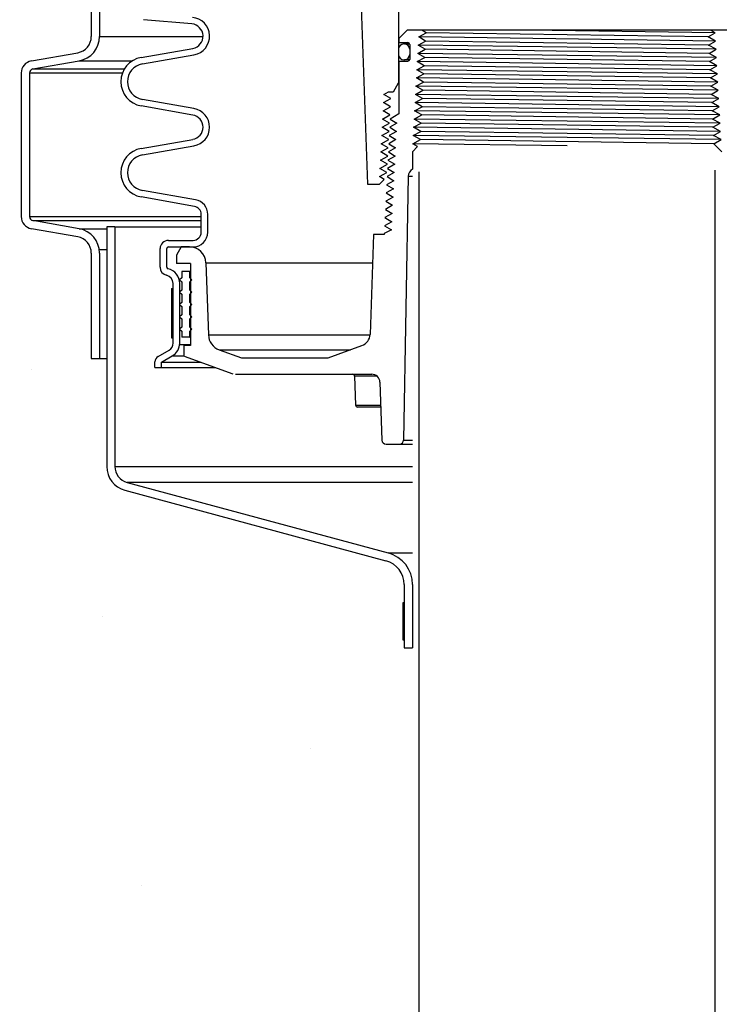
# Model space of a CAD drawing. Extents: x -285 to 5863, y 308 to 3178.
# Tile 303 of 622: x 1627 to 1638, y 955 to 970. Entities that reach past the tile are written whole.
import ezdxf

# ---------------------------------------------------------------- set-up
doc = ezdxf.new("R2010")
doc.units = 0
doc.header["$MEASUREMENT"] = 0
doc.header["$PDSIZE"] = 1
doc.layers.get('DEFPOINTS').update_dxf_attribs({"linetype": 'CONTINUOUS'})
for name, color, linetype in [('DIM', 3, 'CONTINUOUS'), ('GALV-4', 4, 'CONTINUOUS'), ('PEAGRAVEL-HATCH', 3, 'CONTINUOUS'), ('SPILL-BUCKET', 1, 'CONTINUOUS')]:
    doc.layers.add(name, color=color, linetype=linetype)
doc.styles.add('SIMPLEX', font='simplex')
doc.dimstyles.new('DIM64', dxfattribs={"dimscale": 64, "dimtxt": 0.09375, "dimasz": 0.09375, "dimexe": 0.0625, "dimexo": 0.0625, "dimgap": 0.046875, "dimtad": 1, "dimdec": 4, "dimzin": 3, "dimdsep": 46, "dimlunit": 4, "dimtxsty": 'SIMPLEX', "dimcen": 0, "dimclrd": 256, "dimclre": 256, "dimclrt": 256, "dimadec": 0, "dimazin": 0, "dimtfac": 1, "dimtdec": 4, "dimtmove": 0, "dimatfit": 3, "dimfxl": 1, "dimfrac": 2, "dimtolj": 1, "dimtzin": 0, "dimarcsym": 0})

# ---------------------------------------------------------------- blocks, each defined once
blk = doc.blocks.new('*D13')
at = {"layer": 'DEFPOINTS', "color": 0, "transparency": 16777216}
for p in [(1368.547, 978.296), (2031.773, 978.015), (1368.547, 700.523)]:
    blk.add_point(p, dxfattribs=at)
at = {"layer": 'DIM', "lineweight": -2, "transparency": 16777216}
for p, q in [((1368.547, 974.296), (1368.547, 696.523)), ((2031.773, 974.015), (2031.773, 696.523)), ((2025.773, 700.523), (1374.547, 700.523))]:
    blk.add_line(p, q, dxfattribs=at)
at = {"layer": 'DIM', "transparency": 16777216}
for points in [[(1374.547, 701.523), (1374.547, 699.523), (1368.547, 700.523)], [(2025.773, 701.523), (2025.773, 699.523), (2031.773, 700.523)]]:
    blk.add_solid(points, dxfattribs=at)
at = {"layer": 'DIM', "transparency": 16777216, "insert": (1700.16, 708.095), "char_height": 6, "attachment_point": 5, "style": 'SIMPLEX'}
blk.add_mtext('\\A1;55\'-3 1/4" (F.V. TANK SLAB)', dxfattribs=at)

msp = doc.modelspace()

# ---------------------------------------------------------------- hatches: boundary and pattern name
at = {"layer": 'PEAGRAVEL-HATCH'}
h = msp.add_hatch(dxfattribs=at)
h.set_pattern_fill('AR-SAND', color=256, scale=7.5, style=0)
h.set_pattern_definition([(37.5, (626.813, 31.247), (-0.47245, 14.45118), [0, -11.4, 0, -12.75, 0, -12.1875]), (7.5, (626.813, 31.247), (13.27333, 21.1661), [0, -6.15, 0, -10.275, 0, -3.9375]), (327.5, (617.588, 31.247), (23.35606, 0.04244), [0, -3.75, 0, -13.5, 0, -17.625]), (317.5, (617.588, 31.247), (22.54595, 6.58257), [0, -1.875, 0, -8.85, 0, -10.125])])
h.paths.add_polyline_path([(1702.93752, 968.36731), (1701.6804, 969.62443), (1703.21532, 971.25629), (1703.21532, 973.7036), (1701.35482, 973.7036), (1701.35343, 978.29596), (1643.91489, 978.29596), (1643.91489, 967.14591), (1642.90804, 966.95192), (1642.84093, 965.18198), (1642.6125, 965.18198), (1642.58773, 963.3542), (1638.1759, 961.99078), (1638.09573, 960.77814), (1637.86757, 960.77817), (1637.86475, 935.26576), (1700.21532, 935.26576), (1703.21532, 938.26576)])
h.paths.add_polyline_path([(1708.40164, 930.05404), (1708.40164, 935.93084), (1706.45561, 937.39111), (1705.71569, 939.70884), (1705.71569, 973.7036), (1704.21532, 973.7036), (1704.21532, 938.26576), (1703.04375, 935.43733), (1700.21532, 934.26576), (1637.86828, 934.26576), (1637.86828, 923.08613), (1638.55765, 923.08613), (1638.19641, 917.24243), (1638.89275, 915.87407), (1640.36828, 915.52328), (1641.36828, 917.52328), (1646.02434, 918.21114), (1647.36828, 915.52328), (1656.86828, 915.52328), (1657.86828, 917.52328), (1662.86828, 917.52328), (1663.86828, 915.52328), (1673.36828, 915.52328), (1674.36828, 917.52328), (1679.36828, 917.52328), (1680.36828, 915.52328), (1699.11828, 915.52328), (1700.11828, 917.52328), (1701.08023, 917.52328), (1701.08023, 923.05328), (1702.83758, 927.29592), (1707.50244, 929.05404)])
h = msp.add_hatch(dxfattribs=at)
h.set_pattern_fill('AR-SAND', color=256, scale=7.5, style=0)
h.set_pattern_definition([(37.5, (498.619, 0), (-0.47245, 14.45118), [0, -11.4, 0, -12.75, 0, -12.1875]), (7.5, (498.62, 0), (13.27333, 21.1661), [0, -6.15, 0, -10.275, 0, -3.9375]), (327.5, (489.394, 0), (23.35606, 0.04244), [0, -3.75, 0, -13.5, 0, -17.625]), (317.5, (489.394, 0), (22.54595, 6.58257), [0, -1.875, 0, -8.85, 0, -10.125])])
h.paths.add_polyline_path([(1633.37111, 960.78247), (1633.20943, 960.78249), (1633.06953, 961.97222), (1628.70251, 963.31274), (1628.62507, 965.18573), (1628.39085, 965.18573), (1628.39085, 966.78697), (1627.32595, 967.34159), (1627.31573, 978.01472), (1610.87149, 978.01472), (1610.87149, 967.23834), (1610.76049, 967.17425), (1610.05687, 967.05019), (1609.90887, 966.96474), (1609.85042, 966.80415), (1609.85042, 965.20292), (1609.53877, 965.20292), (1609.53877, 963.32993), (1605.17174, 961.9894), (1605.0943, 960.79968), (1604.96939, 960.79968), (1604.97021, 935.26579), (1633.36829, 935.26579)])
h.paths.add_polyline_path([(1633.37182, 934.26579), (1604.97021, 934.26579), (1604.97021, 916.69416), (1605.88465, 915.87408), (1607.37181, 915.52328), (1608.37181, 917.52328), (1613.37181, 917.52328), (1614.37181, 915.52328), (1623.87181, 915.52328), (1624.87181, 917.52328), (1629.87181, 917.52328), (1630.87181, 915.52328), (1632.34789, 915.87407), (1633.0437, 917.52328), (1632.68246, 923.08613), (1633.36694, 923.08616)])

# ---------------------------------------------------------------- linework, layer by layer
at = {"layer": 'GALV-4', "color": 1, "linetype": 'Continuous'}
msp.add_lwpolyline([(1633.37182, 967.22357), (1633.36694, 923.08616), (1637.86694, 923.08616), (1637.87182, 967.24928)], dxfattribs=at)
at = {"layer": 'SPILL-BUCKET', "color": 1, "linetype": 'Continuous'}
for p, q in [((1628.39239, 970.48529), (1628.39239, 969.28145)), ((1628.5173, 970.48529), (1628.5173, 969.28145)), ((1632.48256, 970.09345), (1632.58937, 967.03487)), ((1633.06107, 969.783), (1633.06107, 968.57539)), ((1629.91956, 969.47275), (1629.18354, 969.53714)), ((1633.19248, 969.37677), (1633.06757, 969.25186)), ((1633.06757, 969.25186), (1633.06757, 969.1894)), ((1638.05116, 969.37677), (1633.19248, 969.37677)), ((1633.36769, 969.27503), (1633.47946, 969.33749)), ((1633.47283, 969.21257), (1633.36769, 969.27503)), ((1633.50607, 969.37677), (1633.41349, 969.37677)), ((1633.47946, 969.33749), (1633.41349, 969.37677)), ((1637.7675, 969.27503), (1637.87247, 969.33749)), ((1637.87943, 969.21257), (1637.7675, 969.27503)), ((1637.87247, 969.33749), (1637.80224, 969.37677)), ((1629.15113, 968.96321), (1629.93577, 969.10156)), ((1633.06107, 969.08772), (1633.06107, 969.00777)), ((1633.06757, 969.1894), (1633.20447, 969.1894)), ((1633.15101, 969.16767), (1633.14102, 969.16767)), ((1633.15101, 969.16767), (1633.15998, 969.16767)), ((1633.15998, 969.16767), (1633.18684, 969.16767)), ((1633.18684, 969.16767), (1633.23137, 969.16767)), ((1633.23096, 969.08772), (1633.23096, 969.00777)), ((1633.23121, 969.08772), (1633.23096, 969.08772)), ((1633.23195, 969.08772), (1633.23121, 969.08772)), ((1633.23196, 969.16192), (1633.23196, 968.93358)), ((1633.35378, 969.0252), (1633.46621, 969.08766)), ((1633.36074, 969.15012), (1633.47283, 969.21257)), ((1633.46621, 969.08766), (1633.36074, 969.15012)), ((1637.77412, 969.15012), (1637.87943, 969.21257)), ((1637.88639, 969.08766), (1637.77412, 969.15012)), ((1637.78075, 969.0252), (1637.88639, 969.08766)), ((1627.48233, 968.91135), (1628.18594, 969.03542)), ((1629.16848, 968.8648), (1629.95312, 969.00315)), ((1633.23096, 969.00777), (1633.23121, 969.00777)), ((1633.23121, 969.00777), (1633.23196, 969.00777)), ((1633.34682, 968.90029), (1633.45959, 968.96274)), ((1633.45959, 968.96274), (1633.35378, 969.0252)), ((1637.89335, 968.96274), (1637.78075, 969.0252)), ((1637.78737, 968.90029), (1637.89335, 968.96274)), ((1627.50402, 968.78834), (1628.20763, 968.9124)), ((1633.06757, 968.9061), (1633.06757, 968.10357)), ((1633.06757, 968.9061), (1633.20447, 968.9061)), ((1633.14102, 968.92783), (1633.15101, 968.92783)), ((1633.15998, 968.92783), (1633.15101, 968.92783)), ((1633.18681, 968.92783), (1633.15998, 968.92783)), ((1633.23131, 968.92783), (1633.18681, 968.92783)), ((1633.33987, 968.77537), (1633.45297, 968.83783)), ((1633.45297, 968.83783), (1633.34682, 968.90029)), ((1637.9003, 968.83783), (1637.78737, 968.90029)), ((1637.79399, 968.77537), (1637.9003, 968.83783)), ((1627.32749, 968.72683), (1627.32749, 966.54298)), ((1627.45241, 968.72683), (1627.45241, 966.54298)), ((1633.33291, 968.65046), (1633.44634, 968.71291)), ((1633.43972, 968.588), (1633.33291, 968.65046)), ((1633.44634, 968.71291), (1633.33987, 968.77537)), ((1637.90726, 968.71291), (1637.79399, 968.77537)), ((1637.80061, 968.65046), (1637.90726, 968.71291)), ((1637.91422, 968.588), (1637.80061, 968.65046)), ((1632.983, 968.44016), (1633.06107, 968.57539)), ((1633.06107, 968.57539), (1633.0627, 968.57539)), ((1633.0627, 968.57539), (1633.06758, 968.57539)), ((1633.32595, 968.52554), (1633.43972, 968.588)), ((1633.4331, 968.46309), (1633.32595, 968.52554)), ((1637.80723, 968.52554), (1637.91422, 968.588)), ((1637.92117, 968.46309), (1637.80723, 968.52554)), ((1632.83316, 968.27571), (1632.945, 968.33817)), ((1632.84004, 968.40063), (1632.9107, 968.44016)), ((1632.945, 968.33817), (1632.84004, 968.40063)), ((1632.9107, 968.44016), (1632.97828, 968.44016)), ((1633.31204, 968.27571), (1633.42648, 968.33817)), ((1633.31899, 968.40063), (1633.4331, 968.46309)), ((1633.42648, 968.33817), (1633.31899, 968.40063)), ((1637.81386, 968.40063), (1637.92117, 968.46309)), ((1637.92813, 968.33817), (1637.81386, 968.40063)), ((1637.82048, 968.27571), (1637.92813, 968.33817)), ((1629.93577, 968.08676), (1629.15113, 968.22511)), ((1629.95312, 968.18517), (1629.16848, 968.32352)), ((1632.82628, 968.1508), (1632.93839, 968.21326)), ((1632.93839, 968.21326), (1632.83316, 968.27571)), ((1633.30508, 968.1508), (1633.41985, 968.21326)), ((1633.41985, 968.21326), (1633.31204, 968.27571)), ((1637.93509, 968.21326), (1637.82048, 968.27571)), ((1637.8271, 968.1508), (1637.93509, 968.21326)), ((1632.81939, 968.02588), (1632.93177, 968.08834)), ((1632.93177, 968.08834), (1632.82628, 968.1508)), ((1633.06757, 968.10357), (1632.9332, 968.02588)), ((1633.29812, 968.02588), (1633.41323, 968.08834)), ((1633.41323, 968.08834), (1633.30508, 968.1508)), ((1637.94204, 968.08834), (1637.8271, 968.1508)), ((1637.83373, 968.02588), (1637.94204, 968.08834)), ((1632.81251, 967.90097), (1632.92515, 967.96343)), ((1632.91854, 967.83851), (1632.81251, 967.90097)), ((1632.92515, 967.96343), (1632.81939, 968.02588)), ((1633.03494, 967.96343), (1632.92691, 967.90097)), ((1632.92691, 967.90097), (1633.02864, 967.83851)), ((1632.9332, 968.02588), (1633.03494, 967.96343)), ((1633.29116, 967.90097), (1633.40661, 967.96343)), ((1633.39999, 967.83851), (1633.29116, 967.90097)), ((1633.40661, 967.96343), (1633.29812, 968.02588)), ((1637.949, 967.96343), (1637.83373, 968.02588)), ((1637.84035, 967.90097), (1637.949, 967.96343)), ((1637.95596, 967.83851), (1637.84035, 967.90097)), ((1632.80563, 967.77606), (1632.91854, 967.83851)), ((1632.91192, 967.7136), (1632.80563, 967.77606)), ((1633.02864, 967.83851), (1632.92036, 967.77606)), ((1632.92036, 967.77606), (1633.02235, 967.7136)), ((1633.28421, 967.77606), (1633.39999, 967.83851)), ((1633.39336, 967.7136), (1633.28421, 967.77606)), ((1637.84697, 967.77606), (1637.95596, 967.83851)), ((1637.96292, 967.7136), (1637.84697, 967.77606)), ((1629.15113, 967.57935), (1629.93577, 967.7177)), ((1629.16848, 967.48094), (1629.95312, 967.61929)), ((1632.79874, 967.65114), (1632.91192, 967.7136)), ((1632.90531, 967.58868), (1632.79874, 967.65114)), ((1633.02235, 967.7136), (1632.91381, 967.65114)), ((1632.91381, 967.65114), (1633.01606, 967.58868)), ((1633.27343, 967.52986), (1633.35208, 967.60852)), ((1633.27759, 967.65114), (1633.39336, 967.7136)), ((1633.35208, 967.60852), (1633.27759, 967.65114)), ((1637.85263, 967.65059), (1637.96292, 967.7136)), ((1637.85263, 967.65059), (1637.97337, 967.52986)), ((1632.78498, 967.40131), (1632.89869, 967.46377)), ((1632.79186, 967.52623), (1632.90531, 967.58868)), ((1632.89869, 967.46377), (1632.79186, 967.52623)), ((1633.00977, 967.46377), (1632.90072, 967.40131)), ((1633.01606, 967.58868), (1632.90727, 967.52623)), ((1632.90727, 967.52623), (1633.00977, 967.46377)), ((1633.27343, 967.52986), (1633.27343, 967.26493)), ((1632.77809, 967.2764), (1632.89208, 967.33885)), ((1632.89208, 967.33885), (1632.78498, 967.40131)), ((1633.00348, 967.33885), (1632.89417, 967.2764)), ((1632.90072, 967.40131), (1633.00348, 967.33885)), ((1632.77148, 967.15148), (1632.88546, 967.21394)), ((1632.84494, 967.10875), (1632.77148, 967.15148)), ((1632.88546, 967.21394), (1632.77809, 967.2764)), ((1632.99719, 967.21394), (1632.88763, 967.15148)), ((1632.88763, 967.15148), (1632.9909, 967.08902)), ((1632.89417, 967.2764), (1632.99719, 967.21394)), ((1633.20807, 967.1573), (1633.13802, 963.14427)), ((1632.58937, 967.03487), (1632.77106, 967.03487)), ((1632.77106, 967.03487), (1632.84494, 967.10875)), ((1632.9909, 967.08902), (1632.88108, 967.02657)), ((1632.88108, 967.02657), (1632.9846, 966.96411)), ((1629.9599, 966.69864), (1629.15113, 966.84125)), ((1629.97725, 966.79705), (1629.16848, 966.93966)), ((1632.9846, 966.96411), (1632.87453, 966.90165)), ((1632.87453, 966.90165), (1632.97831, 966.8392)), ((1632.97202, 966.71428), (1632.86144, 966.65182)), ((1632.97831, 966.8392), (1632.86799, 966.77674)), ((1632.86799, 966.77674), (1632.97202, 966.71428)), ((1630.06312, 966.3057), (1630.06312, 966.57563)), ((1630.16305, 966.3057), (1630.16305, 966.57563)), ((1632.96573, 966.58937), (1632.8549, 966.52691)), ((1632.86144, 966.65182), (1632.96573, 966.58937)), ((1628.20763, 966.35741), (1627.50402, 966.48147)), ((1632.95944, 966.46445), (1632.84835, 966.40199)), ((1632.84835, 966.40199), (1632.95314, 966.33954)), ((1632.8549, 966.52691), (1632.95944, 966.46445)), ((1628.18594, 966.23439), (1627.48233, 966.35846)), ((1632.68172, 966.26952), (1632.62869, 964.75106)), ((1632.84222, 966.26952), (1632.68172, 966.26952)), ((1632.95314, 966.33954), (1632.84222, 966.28509)), ((1632.84222, 966.28509), (1632.84222, 966.26952)), ((1629.56346, 966.18078), (1629.93821, 966.18078)), ((1628.39239, 965.98836), (1628.39239, 964.38713)), ((1628.5173, 965.98836), (1628.5173, 964.38713)), ((1629.43855, 965.77202), (1629.43855, 966.05587)), ((1629.53848, 965.77202), (1629.53848, 966.05587)), ((1629.56346, 966.08085), (1629.93821, 966.08085)), ((1629.7605, 966.08085), (1629.68838, 965.95594)), ((1629.68838, 965.95594), (1629.68838, 965.83102)), ((1629.88432, 966.08085), (1629.7605, 966.08085)), ((1629.93821, 966.08085), (1629.94439, 966.08085)), ((1629.94439, 966.08085), (1629.96291, 966.08085)), ((1629.89923, 965.83102), (1629.68838, 965.83102)), ((1629.89923, 965.83102), (1629.89923, 964.58187)), ((1630.134, 965.83974), (1630.17227, 964.74383)), ((1629.63591, 964.61935), (1629.63591, 965.52777)), ((1629.73585, 964.61935), (1629.73585, 965.52777)), ((1629.40719, 964.41518), (1629.57346, 964.51117)), ((1629.89923, 964.58187), (1629.79768, 964.58187)), ((1629.79768, 964.58187), (1629.79768, 964.42366)), ((1630.3365, 964.51778), (1630.6752, 964.3945)), ((1631.99167, 964.3945), (1632.50552, 964.58153)), ((1628.39239, 964.38713), (1628.5173, 964.38713)), ((1629.36048, 964.2466), (1629.36048, 964.33426)), ((1629.46041, 964.33051), (1629.62342, 964.42463)), ((1629.46041, 964.2466), (1629.46041, 964.33051)), ((1629.80467, 964.42062), (1630.54213, 964.15221)), ((1630.6752, 964.3945), (1631.99167, 964.3945)), ((1629.36048, 964.2466), (1629.46041, 964.2466)), ((1630.58486, 964.14467), (1632.65354, 964.14467)), ((1632.40117, 964.11453), (1632.39383, 964.11453)), ((1632.39383, 964.11453), (1632.40918, 963.67515)), ((1632.42308, 964.11453), (1632.40117, 964.11453)), ((1632.45927, 964.11453), (1632.42308, 964.11453)), ((1632.50929, 964.11453), (1632.45927, 964.11453)), ((1632.57248, 964.11453), (1632.50929, 964.11453)), ((1632.64803, 964.11453), (1632.57248, 964.11453)), ((1632.73496, 964.11453), (1632.64803, 964.11453)), ((1632.77838, 964.02412), (1632.80914, 963.14318)), ((1632.40918, 963.67515), (1632.4155, 963.67515)), ((1632.4155, 963.67515), (1632.4344, 963.67515)), ((1632.4344, 963.67515), (1632.46567, 963.67515)), ((1632.44797, 963.64501), (1632.44038, 963.64501)), ((1632.47061, 963.64501), (1632.44797, 963.64501)), ((1632.46567, 963.67515), (1632.50895, 963.67515)), ((1632.50799, 963.64501), (1632.47061, 963.64501)), ((1632.55959, 963.64501), (1632.50799, 963.64501)), ((1632.50895, 963.67515), (1632.56376, 963.67515)), ((1632.6247, 963.64501), (1632.55959, 963.64501)), ((1632.56376, 963.67515), (1632.62947, 963.67515)), ((1632.7024, 963.64501), (1632.6247, 963.64501)), ((1632.62947, 963.67515), (1632.70534, 963.67515)), ((1632.79162, 963.64501), (1632.7024, 963.64501)), ((1632.70534, 963.67515), (1632.79052, 963.67515)), ((1632.87156, 963.0829), (1633.07557, 963.0829))]:
    msp.add_line(p, q, dxfattribs=at)
at = {"layer": 'SPILL-BUCKET', "color": 7}
for p, q in [((1628.5173, 969.28145), (1630.09055, 969.28145)), ((1627.50402, 968.78834), (1628.89569, 968.78834)), ((1628.20763, 968.9124), (1629.01832, 968.9124)), ((1627.45241, 968.72683), (1628.86573, 968.72683)), ((1633.20807, 967.1573), (1633.27343, 967.1573)), ((1627.45241, 966.54298), (1630.06312, 966.54298)), ((1627.50402, 966.48147), (1630.06312, 966.48147)), ((1628.20763, 966.35741), (1628.6266, 966.35741)), ((1628.75152, 966.38576), (1630.06312, 966.38576)), ((1628.51359, 966.04099), (1628.6266, 966.04099)), ((1630.134, 965.83974), (1632.66671, 965.83974)), ((1629.73464, 964.59608), (1629.89923, 964.59608)), ((1630.17227, 964.74383), (1632.62844, 964.74383)), ((1630.3365, 964.51778), (1632.33037, 964.51778)), ((1628.5173, 964.38713), (1628.6266, 964.38713)), ((1629.46041, 964.33051), (1630.05225, 964.33051)), ((1629.62342, 964.42463), (1629.79768, 964.42463)), ((1629.46041, 964.2466), (1630.28281, 964.2466)), ((1633.13802, 963.14427), (1633.27343, 963.14427)), ((1633.07557, 963.0829), (1633.27343, 963.0829)), ((1628.75152, 962.74227), (1633.27343, 962.74227)), ((1633.27343, 962.50095), (1628.93669, 962.50095)), ((1632.90309, 961.42811), (1633.27343, 961.42811))]:
    msp.add_line(p, q, dxfattribs=at)
at = {"layer": 'SPILL-BUCKET', "color": 8}
for p, q in [((1637.87943, 969.21257), (1633.36769, 969.27503)), ((1637.7675, 969.27503), (1633.47946, 969.33749)), ((1637.87247, 969.33749), (1635.04172, 969.37677)), ((1637.88639, 969.08766), (1633.36074, 969.15012)), ((1637.78075, 969.0252), (1633.46621, 969.08766)), ((1637.77412, 969.15012), (1633.47283, 969.21257)), ((1637.89335, 968.96274), (1633.35378, 969.0252)), ((1637.78737, 968.90029), (1633.45959, 968.96274)), ((1637.9003, 968.83783), (1633.34682, 968.90029)), ((1637.79399, 968.77537), (1633.45297, 968.83783)), ((1637.91422, 968.588), (1633.33291, 968.65046)), ((1637.90726, 968.71291), (1633.33987, 968.77537)), ((1637.80061, 968.65046), (1633.44634, 968.71291)), ((1637.92117, 968.46309), (1633.32595, 968.52554)), ((1637.80723, 968.52554), (1633.43972, 968.588)), ((1637.92813, 968.33817), (1633.31899, 968.40063)), ((1637.82048, 968.27571), (1633.42648, 968.33817)), ((1637.81386, 968.40063), (1633.4331, 968.46309)), ((1637.93509, 968.21326), (1633.31204, 968.27571)), ((1637.94204, 968.08834), (1633.30508, 968.1508)), ((1637.83373, 968.02588), (1633.41323, 968.08834)), ((1637.95596, 967.83851), (1633.29116, 967.90097)), ((1637.949, 967.96343), (1633.29812, 968.02588)), ((1637.84035, 967.90097), (1633.40661, 967.96343)), ((1637.96292, 967.7136), (1633.28421, 967.77606)), ((1637.84697, 967.77606), (1633.39999, 967.83851)), ((1635.62182, 967.61985), (1633.27759, 967.65114)), ((1637.85206, 967.65116), (1633.39336, 967.7136))]:
    msp.add_line(p, q, dxfattribs=at)
at = {"layer": 'SPILL-BUCKET', "color": 8, "linetype": 'Continuous'}
msp.add_line((1637.8271, 968.1508), (1633.41985, 968.21326), dxfattribs=at)
at = {"layer": 'SPILL-BUCKET', "linetype": 'Continuous'}
for p, q in [((1628.75152, 966.38576), (1628.6266, 966.38576)), ((1628.6266, 966.38576), (1628.6266, 962.74227)), ((1628.75152, 966.38576), (1628.75152, 962.74227)), ((1628.93669, 962.50095), (1632.90309, 961.42812)), ((1628.90436, 962.38029), (1632.87076, 961.30745)), ((1633.14851, 960.94548), (1633.14851, 959.98388)), ((1633.27343, 960.94548), (1633.27343, 959.98388)), ((1633.14851, 959.98388), (1633.27343, 959.98388))]:
    msp.add_line(p, q, dxfattribs=at)
at = {"layer": 'SPILL-BUCKET', "color": 7, "linetype": 'Continuous'}
for p, q in [((1629.76583, 965.70611), (1629.76583, 965.61242)), ((1629.89074, 965.70611), (1629.76583, 965.70611)), ((1629.89074, 965.61242), (1629.89074, 965.70611)), ((1629.89074, 965.70611), (1629.89287, 965.70611)), ((1629.89287, 965.70611), (1629.89925, 965.70611)), ((1629.76583, 965.61242), (1629.7346, 965.58119)), ((1629.7346, 965.58119), (1629.76583, 965.54996)), ((1629.76583, 965.54996), (1629.76583, 965.42505)), ((1629.92197, 965.58119), (1629.89074, 965.61242)), ((1629.89074, 965.61242), (1629.89287, 965.61242)), ((1629.89074, 965.54996), (1629.92197, 965.58119)), ((1629.89074, 965.42505), (1629.89074, 965.54996)), ((1629.89074, 965.54996), (1629.89287, 965.54996)), ((1629.89287, 965.61242), (1629.89925, 965.61242)), ((1629.89287, 965.54996), (1629.89925, 965.54996)), ((1629.61093, 965.4489), (1629.63591, 965.4489)), ((1629.61093, 965.4489), (1629.61093, 964.69941)), ((1629.63591, 964.69941), (1629.63591, 965.4489)), ((1629.76583, 965.42505), (1629.7346, 965.39382)), ((1629.7346, 965.39382), (1629.76583, 965.36259)), ((1629.76583, 965.36259), (1629.76583, 965.23768)), ((1629.92197, 965.39382), (1629.89074, 965.42505)), ((1629.89074, 965.42505), (1629.89287, 965.42505)), ((1629.89074, 965.36259), (1629.92197, 965.39382)), ((1629.89074, 965.23768), (1629.89074, 965.36259)), ((1629.89074, 965.36259), (1629.89287, 965.36259)), ((1629.89287, 965.42505), (1629.89925, 965.42505)), ((1629.89287, 965.36259), (1629.89925, 965.36259)), ((1629.76583, 965.23768), (1629.7346, 965.20645)), ((1629.7346, 965.20645), (1629.76583, 965.17522)), ((1629.89074, 965.23768), (1629.89287, 965.23768)), ((1629.92197, 965.20645), (1629.89074, 965.23768)), ((1629.89074, 965.17522), (1629.92197, 965.20645)), ((1629.89287, 965.23768), (1629.89925, 965.23768)), ((1629.76583, 965.0503), (1629.7346, 965.01908)), ((1629.76583, 965.17522), (1629.76583, 965.0503)), ((1629.89074, 965.17522), (1629.89287, 965.17522)), ((1629.89074, 965.0503), (1629.89074, 965.17522)), ((1629.89074, 965.0503), (1629.89287, 965.0503)), ((1629.92197, 965.01908), (1629.89074, 965.0503)), ((1629.89287, 965.17522), (1629.89925, 965.17522)), ((1629.89287, 965.0503), (1629.89925, 965.0503)), ((1629.7346, 965.01908), (1629.76583, 964.98785)), ((1629.76583, 964.98785), (1629.76583, 964.86293)), ((1629.89074, 964.98785), (1629.92197, 965.01908)), ((1629.89074, 964.98785), (1629.89287, 964.98785)), ((1629.89074, 964.86293), (1629.89074, 964.98785)), ((1629.89287, 964.98785), (1629.89925, 964.98785)), ((1629.9175, 965.02354), (1629.91939, 965.0165)), ((1629.76583, 964.86293), (1629.7346, 964.8317)), ((1629.7346, 964.8317), (1629.76583, 964.80048)), ((1629.76583, 964.80048), (1629.76583, 964.70679)), ((1629.89074, 964.86293), (1629.89287, 964.86293)), ((1629.92197, 964.8317), (1629.89074, 964.86293)), ((1629.89074, 964.80048), (1629.92197, 964.8317)), ((1629.89074, 964.80048), (1629.89287, 964.80048)), ((1629.89074, 964.70679), (1629.89074, 964.80048)), ((1629.89287, 964.86293), (1629.89925, 964.86293)), ((1629.89287, 964.80048), (1629.89925, 964.80048)), ((1629.61093, 964.69941), (1629.63591, 964.69941)), ((1629.89074, 964.70679), (1629.76583, 964.70679)), ((1629.89074, 964.70679), (1629.89287, 964.70679)), ((1629.89287, 964.70679), (1629.89925, 964.70679)), ((1633.14851, 960.67092), (1633.12853, 960.67092)), ((1633.12853, 960.67092), (1633.12853, 960.1088)), ((1633.14851, 960.67092), (1633.14851, 960.1088)), ((1633.12853, 960.1088), (1633.14851, 960.1088))]:
    msp.add_line(p, q, dxfattribs=at)
at = {"layer": 'SPILL-BUCKET', "color": 1, "linetype": 'Continuous'}
for centre, radius, start, end in [((1629.90323, 969.28609), 0.2873, 280, 85), ((1629.90323, 969.28609), 0.18737, 280, 85), ((1628.14256, 969.28145), 0.24983, 279.999999, 0), ((1628.14256, 969.28145), 0.37474, 280, 0), ((1633.14102, 969.08772), 0.07995, 90, 180), ((1633.15101, 969.08772), 0.07995, 0, 90), ((1633.20447, 969.16192), 0.02748, 0, 90), ((1629.2162, 968.59416), 0.37474, 100, 260), ((1633.14102, 969.00777), 0.07995, 180, 270), ((1633.15101, 969.00777), 0.07995, 270, 0), ((1627.51486, 968.72683), 0.18737, 100, 180), ((1627.51486, 968.72683), 0.06246, 99.999999, 180), ((1629.2162, 968.59416), 0.27481, 100, 260), ((1633.20447, 968.93358), 0.02748, 270, 0), ((1629.90323, 967.90223), 0.18737, 280, 80), ((1629.90323, 967.90223), 0.2873, 280, 80), ((1629.2162, 967.2103), 0.37474, 100, 260), ((1629.2162, 967.2103), 0.27481, 100, 260), ((1633.33296, 967.15512), 0.12491, 118.464605, 179), ((1629.93821, 966.57563), 0.12491, 0, 80.000001), ((1629.93821, 966.57563), 0.22485, 0, 80), ((1627.51486, 966.54298), 0.18737, 180, 260), ((1627.51486, 966.54298), 0.06246, 180, 260.000001), ((1628.14256, 965.98836), 0.37474, 0, 80), ((1629.93821, 966.3057), 0.12491, 270, 0), ((1629.93821, 966.3057), 0.22485, 270, 0), ((1628.14256, 965.98836), 0.24983, 0, 80.000001), ((1629.56346, 966.05587), 0.12491, 90, 180), ((1629.56346, 966.05587), 0.02498, 90, 180), ((1629.88432, 965.83102), 0.24983, 2, 90), ((1629.56346, 965.77202), 0.12491, 180, 257.877648), ((1629.511, 965.52777), 0.12491, 0, 77.877648), ((1629.56346, 965.77202), 0.02498, 180, 257.877647), ((1629.511, 965.52777), 0.22485, 0, 77.877648), ((1632.44144, 964.7576), 0.18737, 290, 358), ((1629.511, 964.61935), 0.12491, 300, 0), ((1629.511, 964.61935), 0.22485, 300, 0), ((1630.42195, 964.75255), 0.24983, 182, 249.999999), ((1629.45391, 964.33426), 0.09344, 119.999999, 180), ((1632.36262, 964.11344), 0.03123, 2, 90), ((1632.65354, 964.01976), 0.12491, 2, 90), ((1632.44038, 963.67624), 0.03123, 182, 270), ((1632.87156, 963.14536), 0.06246, 182, 270), ((1633.07557, 963.14536), 0.06246, 270, 359)]:
    msp.add_arc(centre, radius, start, end, dxfattribs=at)
at = {"layer": 'SPILL-BUCKET', "linetype": 'Continuous'}
for centre, radius, start, end in [((1629.00135, 962.74227), 0.37474, 180, 255.000001), ((1629.00135, 962.74227), 0.24983, 180, 255), ((1632.77377, 960.94548), 0.37474, 0, 75.000001), ((1632.77377, 960.94548), 0.49966, 0, 75)]:
    msp.add_arc(centre, radius, start, end, dxfattribs=at)

# ---------------------------------------------------------------- dimensions: what is measured, and where the dimension line sits
at = {"layer": 'DIM'}
dim = msp.add_linear_dim(base=(1368.54722, 700.52328), p1=(2031.77254, 978.01471), p2=(1368.54722, 978.29596), angle=180, text='<> (F.V. TANK SLAB)', dimstyle='DIM64', dxfattribs=at)
dim.commit()
dim.dimension.update_dxf_attribs({"geometry": '*D13', "text_midpoint": (1700.15988, 708.09471)})

doc.saveas('drawing.dxf')
